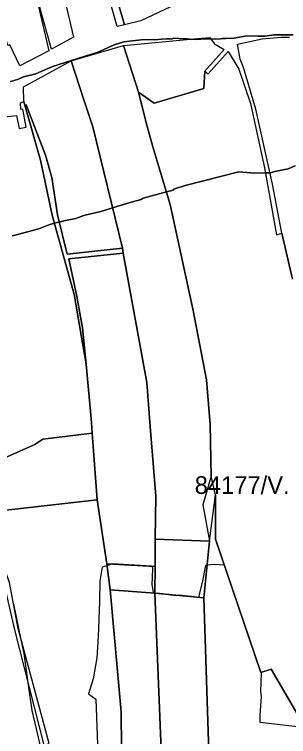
# Model space of a CAD drawing. Extents: x -477304 to -465429, y -1159113 to -1149210.
# Drawn here: x -474063 to -473831, y -1154745 to -1154135 of the extents above; entities that cross this region are included whole.
import ezdxf

# ---------------------------------------------------------------- set-up
doc = ezdxf.new("R2010")
doc.units = 0
for name, color, linetype in [('BPEJ_s', 7, 'Continuous'), ('orna_s', 7, 'Continuous'), ('PUPFL_s', 7, 'Continuous'), ('trav_porost_s', 7, 'Continuous'), ('zahrada_s', 7, 'Continuous')]:
    doc.layers.add(name, color=color, linetype=linetype)

msp = doc.modelspace()

# ---------------------------------------------------------------- linework, layer by layer
at = {"layer": 'BPEJ_s'}
for points in [[(-473827.58, -1154151.75), (-473843.73, -1154151.75), (-473851.39, -1154153.03), (-473857.24, -1154152.95), (-473866.7, -1154152.81), (-473872.86, -1154153.76), (-473877.75, -1154154.52), (-473884.9, -1154154.91), (-473887.58, -1154155.06), (-473889.06, -1154155.14), (-473893.06, -1154155.37), (-473897.37, -1154155.26), (-473898.44, -1154155.23), (-473901.57, -1154155.15)], [(-473898.44, -1154155.23), (-473897.37, -1154155.26), (-473893.06, -1154155.37), (-473889.06, -1154155.14), (-473887.58, -1154155.06), (-473884.9, -1154154.91), (-473877.75, -1154154.52), (-473872.86, -1154153.76), (-473866.7, -1154152.81), (-473857.24, -1154152.95), (-473851.39, -1154153.03), (-473843.73, -1154151.75), (-473827.58, -1154151.75)], [(-474066.58, -1154191.3), (-474060.62, -1154189.6), (-474055.52, -1154187.26), (-474045.31, -1154184.71), (-474031.07, -1154178.76), (-474010.41, -1154172.24), (-474002.68, -1154169.69), (-473993.43, -1154166.64), (-473978.97, -1154160.26), (-473970.68, -1154157.7), (-473953.45, -1154155.79), (-473944.95, -1154156), (-473939.03, -1154155.63), (-473934.43, -1154155.34), (-473933.13, -1154155.25), (-473931.55, -1154155.15), (-473930.49, -1154155.58), (-473928.79, -1154154.73), (-473924.3, -1154154.97), (-473917.1, -1154155.36), (-473915.13, -1154155.47), (-473909.22, -1154155.79), (-473901.57, -1154155.15), (-473898.44, -1154155.23)], [(-473901.57, -1154155.15), (-473909.22, -1154155.79), (-473915.13, -1154155.47), (-473917.1, -1154155.36), (-473924.3, -1154154.97), (-473928.79, -1154154.73), (-473930.49, -1154155.58), (-473931.55, -1154155.15), (-473933.13, -1154155.25), (-473934.43, -1154155.34), (-473939.03, -1154155.63), (-473944.95, -1154156), (-473953.45, -1154155.79), (-473970.68, -1154157.7), (-473978.97, -1154160.26), (-473993.43, -1154166.64), (-474002.68, -1154169.69), (-474010.41, -1154172.24), (-474031.07, -1154178.76), (-474045.31, -1154184.71), (-474055.52, -1154187.26), (-474060.62, -1154189.6), (-474066.58, -1154191.3)], [(-473825.87, -1154262.54), (-473831.82, -1154265.09), (-473844.58, -1154267.64), (-473846.28, -1154268.49), (-473847.19, -1154268.5), (-473851.04, -1154268.56), (-473859.89, -1154268.7), (-473873.5, -1154267.64), (-473919, -1154279.33), (-473928.36, -1154282.31), (-473929, -1154283.16), (-473934.76, -1154284.71), (-473954.3, -1154289.97), (-473956, -1154291.03), (-473964.56, -1154293.43), (-473980.28, -1154298.28), (-473989.17, -1154301.02), (-474004.49, -1154304.64), (-474011.29, -1154307.19), (-474021.5, -1154309.1), (-474025.43, -1154310.15), (-474027.04, -1154310.58), (-474029.38, -1154311.21), (-474034.25, -1154312.51), (-474042.76, -1154315.91), (-474064.87, -1154321.86)], [(-474064.87, -1154321.86), (-474042.76, -1154315.91), (-474034.25, -1154312.51), (-474029.38, -1154311.21), (-474027.04, -1154310.58), (-474025.43, -1154310.15), (-474021.5, -1154309.1), (-474011.29, -1154307.19), (-474004.49, -1154304.64), (-473989.17, -1154301.02), (-473980.28, -1154298.28), (-473964.56, -1154293.43), (-473956, -1154291.03), (-473954.3, -1154289.97), (-473934.76, -1154284.71), (-473929, -1154283.16), (-473928.36, -1154282.31), (-473919, -1154279.33), (-473873.5, -1154267.64), (-473859.89, -1154268.7), (-473851.04, -1154268.56), (-473847.19, -1154268.5), (-473846.28, -1154268.49), (-473844.58, -1154267.64), (-473831.82, -1154265.09), (-473825.87, -1154262.54)], [(-473823.74, -1154736.93), (-473855.56, -1154733.42), (-473855.43, -1154727.57), (-473854.36, -1154711.41), (-473854.79, -1154707.16), (-473854.36, -1154691.43), (-473854.51, -1154691.01), (-473854.78, -1154691.1), (-473860.18, -1154675.23), (-473860.32, -1154674.84), (-473860.35, -1154674.71), (-473885.52, -1154600.73), (-473885.75, -1154600.59), (-473886.05, -1154600.42), (-473893.7, -1154599.78), (-473900.28, -1154600.47), (-473901.78, -1154600.63), (-473904.12, -1154613.6), (-473907.31, -1154626.36), (-473907.61, -1154627.58), (-473910.92, -1154627.21), (-473924.11, -1154625.72), (-473924.89, -1154625.92), (-473925.81, -1154626.15), (-473931.34, -1154625.72), (-473936.17, -1154624.79), (-473937.93, -1154624.45), (-473940.54, -1154624.35), (-473941.19, -1154624.33), (-473943.67, -1154624.23), (-473944.33, -1154623.97), (-473944.42, -1154623.93), (-473945.8, -1154623.38), (-473946.65, -1154616.58), (-473946.47, -1154610.84), (-473946.22, -1154602.97), (-473946.65, -1154601.48), (-473947.24, -1154601.18), (-473980.35, -1154599.35), (-473981.72, -1154599.78), (-473984.99, -1154600.82), (-473989.01, -1154602.09), (-473991.1, -1154613.8), (-473991.4, -1154631), (-473992.4, -1154661), (-473993.6, -1154678.8), (-473996.8, -1154696.4), (-474000.76, -1154709.04), (-473994.4, -1154713.7), (-473992.4, -1154767.5)], [(-473823.74, -1154736.93), (-473855.56, -1154733.42), (-473855.43, -1154727.57), (-473854.36, -1154711.41), (-473854.79, -1154707.16), (-473854.36, -1154691.43), (-473854.51, -1154691.01), (-473854.78, -1154691.1), (-473860.18, -1154675.23), (-473860.32, -1154674.84), (-473860.35, -1154674.71), (-473885.52, -1154600.73), (-473885.75, -1154600.59), (-473886.05, -1154600.42), (-473893.7, -1154599.78), (-473900.28, -1154600.47), (-473901.78, -1154600.63), (-473904.12, -1154613.6), (-473907.31, -1154626.36), (-473907.61, -1154627.58), (-473910.92, -1154627.21), (-473924.11, -1154625.72), (-473924.89, -1154625.92), (-473925.81, -1154626.15), (-473931.34, -1154625.72), (-473936.17, -1154624.79), (-473937.93, -1154624.45), (-473940.54, -1154624.35), (-473941.19, -1154624.33), (-473943.67, -1154624.23), (-473944.33, -1154623.97), (-473944.42, -1154623.93), (-473945.8, -1154623.38), (-473946.65, -1154616.58), (-473946.47, -1154610.84), (-473946.22, -1154602.97), (-473946.65, -1154601.48), (-473947.24, -1154601.18), (-473980.35, -1154599.35), (-473981.72, -1154599.78), (-473984.99, -1154600.82), (-473989.01, -1154602.09), (-473991.1, -1154613.8), (-473991.4, -1154631), (-473992.4, -1154661), (-473993.6, -1154678.8), (-473996.8, -1154696.4), (-474000.76, -1154709.04), (-473994.4, -1154713.7), (-473992.4, -1154767.5)], [(-474037.4, -1154770), (-474048.4, -1154723.2), (-474051.34, -1154701.71), (-474055, -1154675), (-474057.47, -1154663.48), (-474063.9, -1154633.46)], [(-474037.4, -1154770), (-474048.4, -1154723.2), (-474051.34, -1154701.71), (-474055, -1154675), (-474057.47, -1154663.48), (-474063.9, -1154633.46)]]:
    msp.add_lwpolyline(points, dxfattribs=at)
at = {"layer": 'orna_s'}
for points in [[(-474053.23, -1154211.09), (-474054.49, -1154211.41), (-474055.39, -1154208.21), (-474055.51, -1154195.91), (-474015.16, -1154173.81), (-474004.48, -1154206.71), (-473997.08, -1154229.53), (-473971.94, -1154332.39), (-474018.56, -1154337.33), (-474026.97, -1154304.04), (-474031.64, -1154272.57), (-474036.95, -1154253.71)], [(-474012.71, -1154371.33), (-474031.29, -1154304.33), (-474041.37, -1154257.94), (-474054.49, -1154211.41), (-474053.23, -1154211.09), (-474036.95, -1154253.71), (-474031.64, -1154272.57), (-474026.97, -1154304.04), (-474018.56, -1154337.33), (-473971.94, -1154332.39), (-473971.19, -1154336.54), (-474017.3, -1154341.37), (-474010.4, -1154373.23), (-474005.7, -1154399.66), (-474002.63, -1154430.41)], [(-473948.45, -1154483.08), (-473943.74, -1154542.07), (-473944.24, -1154578.25), (-473944.25, -1154601.35), (-473985.23, -1154599.08), (-473993.23, -1154545.03), (-473997.44, -1154488.77), (-473998.24, -1154479.75), (-474002.63, -1154430.41), (-474005.7, -1154399.66), (-474010.4, -1154373.23), (-474017.3, -1154341.37), (-473971.19, -1154336.54), (-473951.41, -1154445.98)]]:
    msp.add_lwpolyline(points, close=True, dxfattribs=at)
at = {"layer": 'PUPFL_s'}
for points in [[(-474138.62, -1155082.78), (-474150.59, -1155081.21), (-474068.73, -1154774.35), (-474114.82, -1154775.79), (-474124.9, -1154740.34), (-474129.51, -1154714.98), (-474158.6, -1154626.01), (-474178.48, -1154533.65), (-474181.74, -1154511.76), (-474127.21, -1154496.69), (-474119.21, -1154490.42), (-474092.57, -1154493.81), (-474087.6, -1154520.9), (-474081.77, -1154586.89), (-474072.19, -1154615.78), (-474063.33, -1154654.9), (-474038.35, -1154752.44), (-474035.11, -1154803.81), (-474065.89, -1154934.21), (-474100.94, -1155086.77)], [(-474039.21, -1154493.88), (-473997.44, -1154488.77), (-473993.23, -1154545.03), (-474080.83, -1154554.9), (-474084.43, -1154515.28), (-474045.98, -1154498.35)], [(-473810.19, -1154819.81), (-473853.16, -1154801.88), (-473860.37, -1154780.69), (-473868.15, -1154763.25), (-473880.39, -1154753.45), (-473888.53, -1154759.94), (-473898.86, -1154758.53), (-473903.11, -1154628.1), (-473898.18, -1154579.94), (-473893.19, -1154540.84), (-473893.14, -1154578.33), (-473854.78, -1154691.1), (-473846.08, -1154688.17), (-473817.55, -1154737.13), (-473800.79, -1154720.87), (-473799.66, -1154723.91), (-473793.77, -1154739.74), (-473779.73, -1154773.63), (-473760.38, -1154831.74), (-473776.92, -1154827), (-473807.76, -1154820.46)], [(-473982.18, -1154621.33), (-473972.96, -1154724.49), (-473972.67, -1154755.47), (-473982.53, -1154816.4), (-473986.81, -1154815.59), (-474022.89, -1154963.77), (-474051.68, -1155091.49), (-474056.26, -1155090.92), (-474083.93, -1155088.57), (-474100.94, -1155086.77), (-474065.89, -1154934.21), (-474035.11, -1154803.81), (-474038.35, -1154752.44), (-474033.95, -1154751.22), (-474060.02, -1154653.96), (-474067.37, -1154615.13), (-474077.45, -1154588.19), (-474080.83, -1154554.9), (-473993.23, -1154545.03), (-473985.23, -1154599.08)], [(-473944.25, -1154601.35), (-473944.24, -1154578.25), (-473898.18, -1154579.94), (-473903.11, -1154628.1), (-473944.42, -1154623.96)], [(-473944.42, -1154623.96), (-473982.18, -1154621.33), (-473985.23, -1154599.08), (-473944.25, -1154601.35)], [(-473939.12, -1154756.48), (-473898.86, -1154758.53), (-473910.74, -1154791.35), (-473923.45, -1154808.93), (-473932.53, -1154827.44), (-473945.81, -1154824.31), (-473985.74, -1155099.02), (-474013.91, -1155096.19), (-474051.68, -1155091.49), (-474022.89, -1154963.77), (-473986.81, -1154815.59), (-473982.53, -1154816.4), (-473972.67, -1154755.47), (-473972.96, -1154724.49), (-473982.18, -1154621.33), (-473944.42, -1154623.96)], [(-473944.42, -1154623.96), (-473903.11, -1154628.1), (-473898.86, -1154758.53), (-473939.12, -1154756.48)]]:
    msp.add_lwpolyline(points, close=True, dxfattribs=at)
at = {"layer": 'trav_porost_s'}
for points in [[(-473956.47, -1154139.98), (-473970.27, -1154143.45), (-473981.18, -1154105.24), (-473987.07, -1154106.7), (-473992.66, -1154087.07), (-473997.59, -1154069.03), (-473982.85, -1154066.69), (-473963.44, -1154063.26), (-473957.84, -1154061.4), (-473957.25, -1154063.97), (-473955.93, -1154069.95), (-473953.53, -1154069.42), (-473951.55, -1154078.08), (-473954, -1154078.63), (-473952.72, -1154084.41), (-473952.23, -1154086.6), (-473950.93, -1154092.47), (-473923.71, -1154085.64), (-473906.58, -1154119.78), (-473926.4, -1154125.97)], [(-474067.29, -1154160.33), (-474068.9, -1154160.78), (-474085.09, -1154109.09), (-474092.74, -1154080.45), (-474076.43, -1154078.96), (-474054.9, -1154077.11), (-474034.29, -1154165.3), (-474058.73, -1154178.04)], [(-473976.41, -1154144.89), (-473987.07, -1154106.7), (-473981.18, -1154105.24), (-473970.27, -1154143.45)], [(-473903.94, -1154549.39), (-473898.18, -1154579.94), (-473944.24, -1154578.25), (-473943.74, -1154542.07), (-473948.45, -1154483.08), (-473951.41, -1154445.98), (-473971.19, -1154336.54), (-473971.94, -1154332.39), (-473997.08, -1154229.53), (-474004.48, -1154206.71), (-474015.16, -1154173.81), (-473971.11, -1154160.95), (-473958.39, -1154200.3), (-473951.38, -1154228.28), (-473946.3, -1154246.6), (-473931.52, -1154295.41), (-473912.06, -1154385.08), (-473900.69, -1154443.58), (-473897.64, -1154481.34), (-473896.75, -1154525.1)], [(-474031.29, -1154304.33), (-474012.71, -1154371.33), (-474002.63, -1154430.41), (-473998.24, -1154479.75), (-473997.44, -1154488.77), (-474039.21, -1154493.88), (-474045.98, -1154498.35), (-474084.43, -1154515.28), (-474109.38, -1154400.44), (-474115.07, -1154363.05), (-474126.34, -1154299.83), (-474146.67, -1154233.16), (-474125.52, -1154227.34), (-474061.52, -1154220.08), (-474059.28, -1154231.09), (-474053.22, -1154229.82), (-474056.32, -1154214.75), (-474057.86, -1154215.08), (-474058.08, -1154209.35), (-474055.39, -1154208.21), (-474054.49, -1154211.41), (-474041.37, -1154257.94)]]:
    msp.add_lwpolyline(points, close=True, dxfattribs=at)
for points in [[(-474032.08, -1154073.19), (-474013.21, -1154153.92), (-474032.01, -1154164.07), (-474042.13, -1154127.69)], [(-473827.96, -1154358.48), (-473837, -1154319.71), (-473845.08, -1154278.05), (-473859.1, -1154214.71), (-473869.63, -1154179.5), (-473872.35, -1154172.49), (-473874.52, -1154159.76), (-473853.73, -1154155.26), (-473837.72, -1154153.77), (-473830.53, -1154153.71)], [(-473817.55, -1154737.13), (-473846.08, -1154688.17), (-473854.78, -1154691.1), (-473893.14, -1154578.33), (-473893.19, -1154540.84), (-473896.75, -1154525.1), (-473897.64, -1154481.34), (-473900.69, -1154443.58), (-473912.06, -1154385.08), (-473931.52, -1154295.41), (-473946.3, -1154246.6), (-473951.38, -1154228.28), (-473958.39, -1154200.3), (-473945.01, -1154209.68), (-473903.21, -1154197.32), (-473902.16, -1154182.57), (-473899.34, -1154184.73), (-473882.51, -1154166.06), (-473873.45, -1154180.74), (-473863.73, -1154210.02), (-473851.8, -1154264.28), (-473841.74, -1154321.07), (-473837, -1154319.71), (-473827.96, -1154358.48)]]:
    msp.add_lwpolyline(points, dxfattribs=at)
at = {"layer": 'zahrada_s'}
msp.add_lwpolyline([(-473898.13, -1154154.23), (-473896.05, -1154157.03), (-473894.17, -1154159.57), (-473885.93, -1154164.15), (-473902.16, -1154182.57), (-473903.21, -1154197.32), (-473945.01, -1154209.68), (-473958.39, -1154200.3), (-473971.11, -1154160.95), (-473911.65, -1154155.13)], close=True, dxfattribs=at)

# ---------------------------------------------------------------- texts
at = {"layer": 'BPEJ_s'}
msp.add_text('84177/V.', height=15, dxfattribs=at).set_placement((-473910.79, -1154540.11))

doc.saveas('drawing.dxf')
